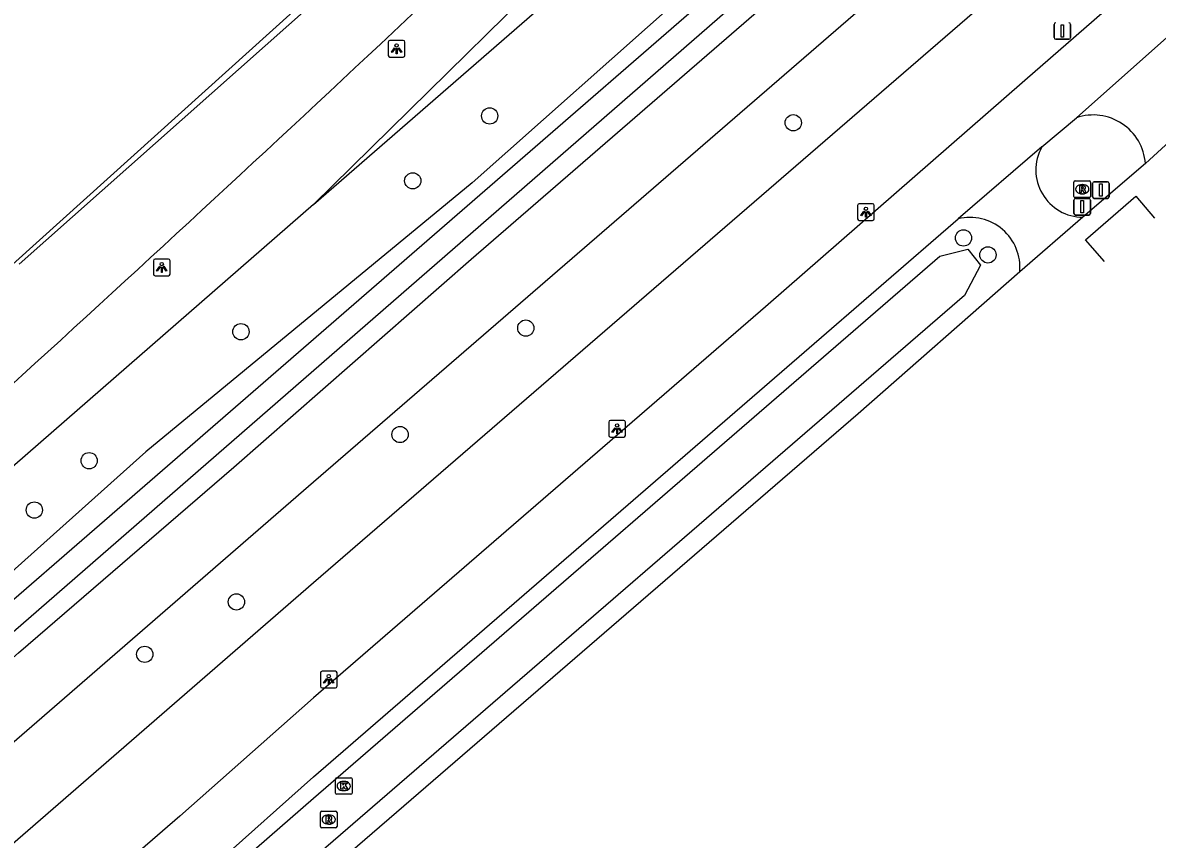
# Model space of a CAD drawing. Extents: x 155018 to 156648, y 383980 to 385733.
# Drawn here: x 155982.5 to 156050.7, y 384120.9 to 384170 of the extents above; entities that cross this region are included whole.
import ezdxf

# ---------------------------------------------------------------- set-up
doc = ezdxf.new("R2010")
doc.units = 0
for name, color, linetype in [('IMGEO_Afsluitpaal', 7, 'Continuous'), ('IMGEO_Boom', 7, 'Continuous'), ('IMGEO_Fietspad_gesloten', 7, 'Continuous'), ('IMGEO_Greppel_droge_sloot', 7, 'Continuous'), ('IMGEO_Groenvoorziening', 7, 'Continuous'), ('IMGEO_Kolk', 7, 'Continuous'), ('IMGEO_Lichtpunt', 7, 'Continuous'), ('IMGEO_Lijnafwatering', 7, 'Continuous'), ('IMGEO_Loofbos', 7, 'Continuous'), ('IMGEO_Rijbaan_lokaal_gesloten', 7, 'Continuous'), ('IMGEO_Rijbaan_lokaal_open', 7, 'Continuous'), ('IMGEO_Rioolput', 7, 'Continuous'), ('IMGEO_Verkeersbordpaal', 7, 'Continuous'), ('IMGEO_Waterloop', 7, 'Continuous')]:
    doc.layers.add(name, color=color, linetype=linetype)

msp = doc.modelspace()

# ---------------------------------------------------------------- linework, layer by layer
at = {"layer": 'IMGEO_Afsluitpaal'}
for p, q in [((156046.832, 384159.512), (156046.832, 384160.312)), ((156046.832, 384160.312), (156046.832, 384159.512)), ((156046.932, 384160.412), (156047.722, 384160.412)), ((156047.722, 384160.412), (156046.932, 384160.412)), ((156047.822, 384160.312), (156047.822, 384159.512)), ((156047.822, 384159.512), (156047.822, 384160.312)), ((156045.713, 384158.514), (156045.713, 384159.314)), ((156045.713, 384159.314), (156045.713, 384158.514)), ((156045.813, 384159.414), (156046.603, 384159.414)), ((156046.603, 384159.414), (156045.813, 384159.414)), ((156046.703, 384159.314), (156046.703, 384158.514)), ((156046.703, 384158.514), (156046.703, 384159.314)), ((156047.722, 384159.412), (156046.932, 384159.412)), ((156046.932, 384159.412), (156047.722, 384159.412)), ((156046.603, 384158.414), (156045.813, 384158.414)), ((156045.813, 384158.414), (156046.603, 384158.414))]:
    msp.add_line(p, q, dxfattribs=at)
for points in [[(156047.252, 384160.287), (156047.402, 384160.287), (156047.402, 384159.537), (156047.252, 384159.537), (156047.252, 384160.287)], [(156046.133, 384159.289), (156046.283, 384159.289), (156046.283, 384158.539), (156046.133, 384158.539), (156046.133, 384159.289)]]:
    msp.add_lwpolyline(points, dxfattribs=at)
for centre, start, end in [((156046.932, 384160.312), 90, 180), ((156046.932, 384160.312), 90, 180), ((156047.722, 384160.312), 0, 90), ((156047.722, 384160.312), 360, 90), ((156045.813, 384159.314), 90, 180), ((156045.813, 384159.314), 90, 180), ((156046.603, 384159.314), 0, 90), ((156046.603, 384159.314), 360, 90), ((156046.932, 384159.512), 180, 270), ((156046.932, 384159.512), 180, 270), ((156047.722, 384159.512), 270, 0), ((156047.722, 384159.512), 270, 0), ((156045.813, 384158.514), 180, 270), ((156045.813, 384158.514), 180, 270), ((156046.603, 384158.514), 270, 0), ((156046.603, 384158.514), 270, 0)]:
    msp.add_arc(centre, 0.1, start, end, dxfattribs=at)
at = {"layer": 'IMGEO_Boom'}
for centre in [(156010.587, 384164.367), (156028.841, 384163.959), (156005.966, 384160.468), (156039.073, 384157.034), (156040.543, 384156.017), (155995.635, 384151.398), (156012.762, 384151.615), (156005.201, 384145.219), (155986.512, 384143.644), (155983.215, 384140.679), (155995.365, 384135.157), (155989.855, 384132.008)]:
    msp.add_circle(centre, 0.489, dxfattribs=at)
at = {"layer": 'IMGEO_Fietspad_gesloten'}
for points in [[(156108.659, 384223.86), (156042.763, 384166.503), (156027.17, 384152.885), (156000, 384129.39), (155991.959, 384122.276), (155963.177, 384097.374), (155941.474, 384078.533), (155898.524, 384041.236), (155893.97, 384037.218), (155891.267, 384034.708)], [(156051.883, 384169.608), (156051.829, 384169.568), (156045.861, 384164.259)], [(156043.778, 384162.504), (156045.861, 384164.259)], [(156043.778, 384162.504), (156038.749, 384158.19)], [(155950.186, 384081.3), (155965.578, 384094.681), (155994.251, 384119.512), (156000, 384124.635), (156029.499, 384150.16), (156038.749, 384158.19)]]:
    msp.add_lwpolyline(points, dxfattribs=at)
for centre, radius, start, end in [((156046.871, 384161.279), 3.147, 4.1622, 108.72577), ((156046.274, 384161.128), 2.851, 151.127, 269.61316), ((156039.451, 384155.254), 3.019, 355.05728, 103.45584)]:
    msp.add_arc(centre, radius, start, end, dxfattribs=at)
at = {"layer": 'IMGEO_Greppel_droge_sloot'}
msp.add_lwpolyline([(155954.209, 384082.249), (155954.678, 384083.88), (156000, 384123.365), (156037.656, 384155.944), (156039.327, 384156.365), (156040.088, 384155.397), (156039.132, 384153.57), (156000, 384119.755), (155956.722, 384082.095), (155954.818, 384081.523), (155954.209, 384082.249)], dxfattribs=at)
at = {"layer": 'IMGEO_Groenvoorziening'}
for points in [[(156029.373, 384242.777), (156032.185, 384241.152), (156037.359, 384236.898), (156043.338, 384225.773), (156043.942, 384218.731), (156043.77, 384213.441), (156042.706, 384206.629), (156039.458, 384198.551), (156030.705, 384188.634), (156019.609, 384178.343), (156000, 384159.048)], [(155913.399, 384072.883), (155915.778, 384074.889), (155918.495, 384076.934), (155923.474, 384081.051), (155931.302, 384088.164), (155931.968, 384088.635), (155933.051, 384088.835), (155934.132, 384089.46), (155934.694, 384089.751), (155934.443, 384090.534), (155934.499, 384090.864), (155934.675, 384091.3), (155938.804, 384095.05), (155943.524, 384098.708), (155955.783, 384109.293), (155966.377, 384118.246), (155974.065, 384124.891), (155982.266, 384132.102), (155995.213, 384143.255), (156009.468, 384155.768), (156023.347, 384167.763), (156037.913, 384180.38), (156049.546, 384190.659), (156057.38, 384197.54)]]:
    msp.add_lwpolyline(points, dxfattribs=at)
at = {"layer": 'IMGEO_Kolk'}
for p, q in [((156001.317, 384123.666), (156001.317, 384124.518)), ((156001.392, 384124.592), (156002.244, 384124.592)), ((156002.318, 384124.518), (156002.318, 384123.666)), ((156001.828, 384123.812), (156001.803, 384123.812)), ((156001.805, 384124.372), (156001.83, 384124.372)), ((156002.244, 384123.592), (156001.392, 384123.592))]:
    msp.add_line(p, q, dxfattribs=at)
for points in [[(156001.317, 384123.666), (156001.317, 384124.518)], [(156001.392, 384124.592), (156002.244, 384124.592)], [(156002.318, 384124.518), (156002.318, 384123.666)], [(156001.638, 384124.292), (156001.761, 384124.292), (156001.761, 384124.141), (156001.891, 384124.292), (156002.055, 384124.292), (156001.909, 384124.141), (156002.062, 384123.892), (156001.91, 384123.892), (156001.825, 384124.056), (156001.761, 384123.989), (156001.761, 384123.892), (156001.638, 384123.892), (156001.638, 384124.292)], [(156002.244, 384123.592), (156001.392, 384123.592)]]:
    msp.add_lwpolyline(points, dxfattribs=at)
for centre, start, end in [((156001.394, 384124.516), 91.55205, 178.44795), ((156001.394, 384124.516), 91.55205, 178.44795), ((156002.242, 384124.516), 1.55205, 88.44795), ((156002.242, 384124.516), 1.55205, 88.44795), ((156001.394, 384123.668), 181.55205, 268.44795), ((156001.394, 384123.668), 181.55205, 268.44795), ((156002.242, 384123.668), 271.55205, 358.44795), ((156002.242, 384123.668), 271.55205, 358.44795)]:
    msp.add_arc(centre, 0.0765, start, end, dxfattribs=at)
for centre, major_axis, ratio, start_param, end_param in [((156001.804, 384124.092), (-0.387, 0.002), 0.722429, 4.712389, 7.853982), ((156001.829, 384124.092), (-0.39, 0.002), 0.717154, 1.570796, 4.712389)]:
    msp.add_ellipse(centre, major_axis=major_axis, ratio=ratio, start_param=start_param, end_param=end_param, dxfattribs=at)
at = {"layer": 'IMGEO_Lichtpunt'}
for p, q in [((156004.496, 384168.808), (156004.496, 384168.001)), ((156004.496, 384168.808), (156004.496, 384168.001)), ((156005.398, 384168.903), (156004.59, 384168.903)), ((156005.398, 384168.903), (156004.59, 384168.903)), ((156005.492, 384168.001), (156005.492, 384168.808)), ((156005.492, 384168.001), (156005.492, 384168.808)), ((156004.59, 384167.907), (156005.398, 384167.907)), ((156004.59, 384167.907), (156005.398, 384167.907)), ((156032.709, 384158.99), (156032.709, 384158.183)), ((156032.709, 384158.99), (156032.709, 384158.183)), ((156033.611, 384159.085), (156032.803, 384159.085)), ((156033.611, 384159.085), (156032.803, 384159.085)), ((156033.705, 384158.183), (156033.705, 384158.99)), ((156033.705, 384158.183), (156033.705, 384158.99)), ((156032.803, 384158.089), (156033.611, 384158.089)), ((156032.803, 384158.089), (156033.611, 384158.089)), ((155990.377, 384155.666), (155990.377, 384154.859)), ((155990.377, 384155.666), (155990.377, 384154.859)), ((155991.279, 384155.761), (155990.471, 384155.761)), ((155991.279, 384155.761), (155990.471, 384155.761)), ((155991.373, 384154.859), (155991.373, 384155.666)), ((155991.373, 384154.859), (155991.373, 384155.666)), ((155990.471, 384154.765), (155991.279, 384154.765)), ((155990.471, 384154.765), (155991.279, 384154.765)), ((156017.752, 384145.966), (156017.752, 384145.159)), ((156017.752, 384145.966), (156017.752, 384145.159)), ((156018.654, 384146.061), (156017.846, 384146.061)), ((156018.654, 384146.061), (156017.846, 384146.061)), ((156018.748, 384145.159), (156018.748, 384145.966)), ((156018.748, 384145.159), (156018.748, 384145.966)), ((156017.846, 384145.065), (156018.654, 384145.065)), ((156017.846, 384145.065), (156018.654, 384145.065)), ((156000.418, 384130.896), (156000.418, 384130.089)), ((156000.418, 384130.896), (156000.418, 384130.089)), ((156001.32, 384130.991), (156000.512, 384130.991)), ((156001.32, 384130.991), (156000.512, 384130.991)), ((156001.414, 384130.089), (156001.414, 384130.896)), ((156001.414, 384130.089), (156001.414, 384130.896)), ((156000.512, 384129.995), (156001.32, 384129.995)), ((156000.512, 384129.995), (156001.32, 384129.995))]:
    msp.add_line(p, q, dxfattribs=at)
for points in [[(156004.87, 384168.472), (156004.909, 384168.444), (156004.721, 384168.182), (156004.683, 384168.209), (156004.87, 384168.472)], [(156004.972, 384168.424), (156005.019, 384168.424), (156005.019, 384168.102), (156004.972, 384168.102), (156004.972, 384168.424)], [(156005.082, 384168.444), (156005.12, 384168.471), (156005.307, 384168.209), (156005.268, 384168.181), (156005.082, 384168.444)], [(156033.083, 384158.654), (156033.122, 384158.626), (156032.934, 384158.364), (156032.896, 384158.391), (156033.083, 384158.654)], [(156033.185, 384158.606), (156033.232, 384158.606), (156033.232, 384158.284), (156033.185, 384158.284), (156033.185, 384158.606)], [(156033.295, 384158.626), (156033.333, 384158.653), (156033.52, 384158.391), (156033.481, 384158.363), (156033.295, 384158.626)], [(155990.751, 384155.33), (155990.79, 384155.302), (155990.602, 384155.04), (155990.564, 384155.067), (155990.751, 384155.33)], [(155990.853, 384155.282), (155990.9, 384155.282), (155990.9, 384154.96), (155990.853, 384154.96), (155990.853, 384155.282)], [(155990.963, 384155.302), (155991.001, 384155.329), (155991.188, 384155.067), (155991.149, 384155.039), (155990.963, 384155.302)], [(156018.126, 384145.63), (156018.165, 384145.602), (156017.977, 384145.34), (156017.939, 384145.367), (156018.126, 384145.63)], [(156018.228, 384145.582), (156018.275, 384145.582), (156018.275, 384145.26), (156018.228, 384145.26), (156018.228, 384145.582)], [(156018.338, 384145.602), (156018.376, 384145.629), (156018.563, 384145.367), (156018.524, 384145.339), (156018.338, 384145.602)], [(156000.792, 384130.56), (156000.831, 384130.532), (156000.643, 384130.27), (156000.605, 384130.297), (156000.792, 384130.56)], [(156000.894, 384130.512), (156000.941, 384130.512), (156000.941, 384130.19), (156000.894, 384130.19), (156000.894, 384130.512)], [(156001.004, 384130.532), (156001.042, 384130.559), (156001.229, 384130.297), (156001.19, 384130.269), (156001.004, 384130.532)]]:
    msp.add_lwpolyline(points, dxfattribs=at)
for centre in [(156004.995, 384168.606), (156033.208, 384158.788), (155990.876, 384155.464), (156018.251, 384145.764), (156000.917, 384130.694)]:
    msp.add_circle(centre, 0.0994, dxfattribs=at)
for centre, start, end in [((156004.59, 384168.808), 90, 180), ((156004.59, 384168.808), 90, 180), ((156005.398, 384168.808), 0, 90), ((156005.398, 384168.808), 0, 90), ((156004.59, 384168.001), 180, 270), ((156004.59, 384168.001), 180, 270), ((156005.398, 384168.001), 270, 0), ((156005.398, 384168.001), 270, 360), ((156032.803, 384158.99), 90, 180), ((156032.803, 384158.99), 90, 180), ((156033.611, 384158.99), 0, 90), ((156033.611, 384158.99), 0, 90), ((156032.803, 384158.183), 180, 270), ((156032.803, 384158.183), 180, 270), ((156033.611, 384158.183), 270, 0), ((156033.611, 384158.183), 270, 360), ((155990.471, 384155.666), 90, 180), ((155990.471, 384155.666), 90, 180), ((155991.279, 384155.666), 0, 90), ((155991.279, 384155.666), 0, 90), ((155990.471, 384154.859), 180, 270), ((155990.471, 384154.859), 180, 270), ((155991.279, 384154.859), 270, 0), ((155991.279, 384154.859), 270, 360), ((156017.846, 384145.966), 90, 180), ((156017.846, 384145.966), 90, 180), ((156018.654, 384145.966), 0, 90), ((156018.654, 384145.966), 0, 90), ((156017.846, 384145.159), 180, 270), ((156017.846, 384145.159), 180, 270), ((156018.654, 384145.159), 270, 0), ((156018.654, 384145.159), 270, 360), ((156000.512, 384130.896), 90, 180), ((156000.512, 384130.896), 90, 180), ((156001.32, 384130.896), 0, 90), ((156001.32, 384130.896), 0, 90), ((156000.512, 384130.089), 180, 270), ((156000.512, 384130.089), 180, 270), ((156001.32, 384130.089), 270, 0), ((156001.32, 384130.089), 270, 360)]:
    msp.add_arc(centre, 0.0946, start, end, dxfattribs=at)
at = {"layer": 'IMGEO_Lijnafwatering'}
for points in [[(155997.088, 384168.578), (156011.869, 384181.706)], [(155982.306, 384155.451), (155997.088, 384168.578)]]:
    msp.add_lwpolyline(points, dxfattribs=at)
at = {"layer": 'IMGEO_Loofbos'}
for points in [[(156000, 384159.048), (156064.771, 384215.322), (156073.684, 384223.065), (156091.057, 384239.03)], [(156095.979, 384225.365), (156000, 384142.358), (155882.665, 384040.607), (155880.673, 384040.961), (155879.606, 384042.101)], [(155886.455, 384037.776), (156000, 384136.33), (156047.39, 384177.287), (156099.856, 384223.125)], [(156040.321, 384187.982), (156039.338, 384186.851), (156026.933, 384175.883), (156022.221, 384171.623), (156009.533, 384160.353), (155989.928, 384144.172), (155970.749, 384127.029), (155957.905, 384116.314), (155955.984, 384113.84), (155953.405, 384112.133), (155948.909, 384108.584), (155933.577, 384094.826), (155929.437, 384091.489), (155913.638, 384077.773), (155898.773, 384064.516), (155888.563, 384055.096), (155883.544, 384050.491), (155881.177, 384048.344), (155879.064, 384046.391), (155876.985, 384043.957), (155875.1, 384041.222), (155874.569, 384040.384), (155874.024, 384040.111)], [(156000, 384159.048), (155873.512, 384048.817)]]:
    msp.add_lwpolyline(points, dxfattribs=at)
at = {"layer": 'IMGEO_Rijbaan_lokaal_gesloten'}
for points in [[(155954.025, 384130.334), (156024.189, 384193.573)], [(156053.39, 384164.602), (156050.01, 384161.507)], [(156050.01, 384161.507), (156046.255, 384158.277)], [(156046.255, 384158.277), (156042.459, 384154.994)], [(156042.459, 384154.994), (156032.747, 384146.463), (156000, 384118.183), (155997.27, 384115.691), (155968.804, 384090.95), (155952.409, 384076.779)]]:
    msp.add_lwpolyline(points, dxfattribs=at)
msp.add_arc((154610.899, 385654.483), 2036.756, 311.388058, 313.274177, dxfattribs=at)
at = {"layer": 'IMGEO_Rijbaan_lokaal_open'}
msp.add_lwpolyline([(156047.548, 384155.61), (156046.399, 384156.93), (156049.433, 384159.538), (156050.552, 384158.217)], dxfattribs=at)
at = {"layer": 'IMGEO_Rioolput'}
for p, q in [((156045.713, 384159.534), (156045.713, 384160.386)), ((156045.788, 384160.46), (156046.64, 384160.46)), ((156046.201, 384160.24), (156046.226, 384160.24)), ((156046.714, 384160.386), (156046.714, 384159.534)), ((156046.64, 384159.46), (156045.788, 384159.46)), ((156046.224, 384159.68), (156046.199, 384159.68)), ((156000.41, 384121.652), (156000.41, 384122.504)), ((156000.485, 384122.578), (156001.337, 384122.578)), ((156001.411, 384122.504), (156001.411, 384121.652)), ((156000.921, 384121.798), (156000.896, 384121.798)), ((156000.898, 384122.358), (156000.923, 384122.358)), ((156001.337, 384121.578), (156000.485, 384121.578))]:
    msp.add_line(p, q, dxfattribs=at)
for points in [[(156045.713, 384159.534), (156045.713, 384160.386)], [(156045.788, 384160.46), (156046.64, 384160.46)], [(156046.302, 384160.158), (156046.05, 384160.16), (156046.05, 384159.76)], [(156046.05, 384159.76), (156046.174, 384159.76), (156046.174, 384159.922), (156046.185, 384159.922)], [(156046.228, 384160.079), (156046.174, 384160.079), (156046.174, 384159.998)], [(156046.174, 384159.998), (156046.226, 384159.998)], [(156046.714, 384160.386), (156046.714, 384159.534)], [(156046.64, 384159.46), (156045.788, 384159.46)], [(156046.232, 384159.893), (156046.303, 384159.76), (156046.443, 384159.76), (156046.378, 384159.886)], [(156000.41, 384121.652), (156000.41, 384122.504)], [(156000.485, 384122.578), (156001.337, 384122.578)], [(156001.411, 384122.504), (156001.411, 384121.652)], [(156000.999, 384122.276), (156000.747, 384122.278), (156000.747, 384121.878)], [(156000.747, 384121.878), (156000.871, 384121.878), (156000.871, 384122.04), (156000.882, 384122.04)], [(156000.925, 384122.197), (156000.871, 384122.197), (156000.871, 384122.116)], [(156000.871, 384122.116), (156000.923, 384122.116)], [(156000.929, 384122.011), (156001, 384121.878), (156001.14, 384121.878), (156001.075, 384122.004)], [(156001.337, 384121.578), (156000.485, 384121.578)]]:
    msp.add_lwpolyline(points, dxfattribs=at)
for centre, radius, start, end in [((156045.79, 384160.384), 0.0765, 91.55205, 178.44795), ((156045.79, 384160.384), 0.0765, 91.55205, 178.44795), ((156046.184, 384159.869), 0.0533, 26.02933, 88.69889), ((156046.21, 384160.187), 0.19, 274.7715, 282.96867), ((156046.234, 384159.983), 0.0964, 77.00612, 93.18647), ((156046.248, 384160.04), 0.0378, 276.66336, 79.67722), ((156046.301, 384160.048), 0.109, 350.36119, 89.41601), ((156046.299, 384160.048), 0.112, 277.58423, 350.98172), ((156046.283, 384159.833), 0.108, 29.51342, 73.79051), ((156046.638, 384160.384), 0.0765, 1.55205, 88.44795), ((156046.638, 384160.384), 0.0765, 1.55205, 88.44795), ((156045.79, 384159.536), 0.0765, 181.55205, 268.44795), ((156045.79, 384159.536), 0.0765, 181.55205, 268.44795), ((156046.638, 384159.536), 0.0765, 271.55205, 358.44795), ((156046.638, 384159.536), 0.0765, 271.55205, 358.44795), ((156000.487, 384122.502), 0.0765, 91.55205, 178.44795), ((156000.487, 384122.502), 0.0765, 91.55205, 178.44795), ((156001.335, 384122.502), 0.0765, 1.55205, 88.44795), ((156001.335, 384122.502), 0.0765, 1.55205, 88.44795), ((156000.881, 384121.987), 0.0533, 26.02933, 88.69889), ((156000.907, 384122.305), 0.19, 274.7715, 282.96867), ((156000.931, 384122.101), 0.0964, 77.00612, 93.18647), ((156000.945, 384122.158), 0.0378, 276.66336, 79.67722), ((156000.998, 384122.166), 0.109, 350.36119, 89.41601), ((156000.996, 384122.166), 0.112, 277.58423, 350.98172), ((156000.98, 384121.951), 0.108, 29.51342, 73.79051), ((156000.487, 384121.654), 0.0765, 181.55205, 268.44795), ((156000.487, 384121.654), 0.0765, 181.55205, 268.44795), ((156001.335, 384121.654), 0.0765, 271.55205, 358.44795), ((156001.335, 384121.654), 0.0765, 271.55205, 358.44795)]:
    msp.add_arc(centre, radius, start, end, dxfattribs=at)
for centre, major_axis, ratio, start_param, end_param in [((156046.2, 384159.96), (-0.387, 0.002), 0.722429, 4.712389, 7.853982), ((156046.225, 384159.96), (-0.39, 0.002), 0.717154, 1.570796, 4.712389), ((156000.897, 384122.078), (-0.387, 0.002), 0.722429, 4.712389, 7.853982), ((156000.922, 384122.078), (-0.39, 0.002), 0.717154, 1.570796, 4.712389)]:
    msp.add_ellipse(centre, major_axis=major_axis, ratio=ratio, start_param=start_param, end_param=end_param, dxfattribs=at)
at = {"layer": 'IMGEO_Verkeersbordpaal'}
for p, q in [((156044.515, 384169.074), (156044.515, 384169.874)), ((156044.515, 384169.874), (156044.515, 384169.074)), ((156045.505, 384169.874), (156045.505, 384169.074)), ((156045.505, 384169.074), (156045.505, 384169.874)), ((156045.405, 384168.974), (156044.615, 384168.974)), ((156044.615, 384168.974), (156045.405, 384168.974))]:
    msp.add_line(p, q, dxfattribs=at)
msp.add_lwpolyline([(156044.935, 384169.849), (156045.085, 384169.849), (156045.085, 384169.099), (156044.935, 384169.099), (156044.935, 384169.849)], dxfattribs=at)
for centre, start, end in [((156044.615, 384169.874), 90, 180), ((156044.615, 384169.874), 90, 180), ((156045.405, 384169.874), 0, 90), ((156045.405, 384169.874), 360, 90), ((156044.615, 384169.074), 180, 270), ((156044.615, 384169.074), 180, 270), ((156045.405, 384169.074), 270, 0), ((156045.405, 384169.074), 270, 0)]:
    msp.add_arc(centre, 0.1, start, end, dxfattribs=at)
at = {"layer": 'IMGEO_Waterloop'}
for points in [[(156084.09, 384223.856), (156034.533, 384180.903), (155933.217, 384093.005), (155880.653, 384046.552)], [(155905.531, 384067.357), (155966.041, 384119.714), (155977.124, 384129.183), (156057.782, 384199.374), (156080.584, 384219.374)]]:
    msp.add_lwpolyline(points, dxfattribs=at)

doc.saveas('drawing.dxf')
